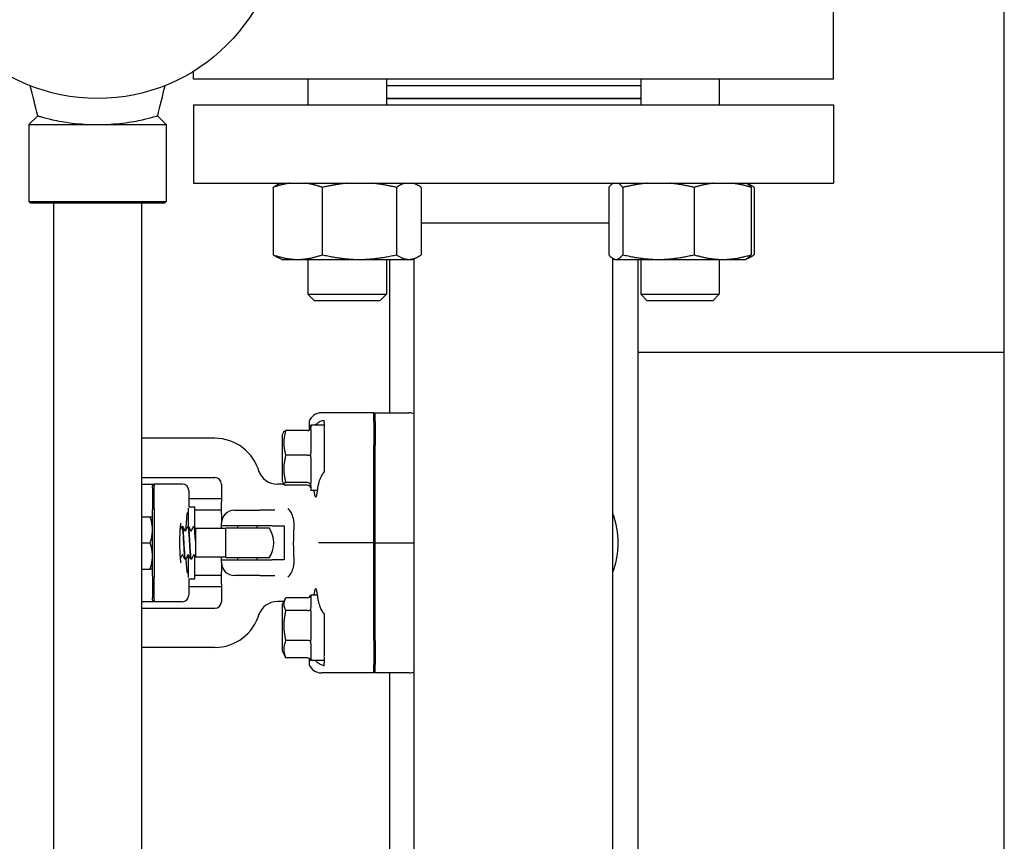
# Model space of a CAD drawing. Header units: inches. Extents: x 18 to 846, y -67 to 561.
# Tile 345 of 656: x 322 to 332, y 527 to 535. Entities that reach past the tile are written whole.
import ezdxf

# ---------------------------------------------------------------- set-up
doc = ezdxf.new("R2010")
doc.units = ezdxf.units.IN
doc.header["$LTSCALE"] = 24
doc.header["$MEASUREMENT"] = 0
doc.layers.add('Dimension (ANSI)', color=7, linetype='Continuous', lineweight=25)
doc.layers.add('Visible (ANSI)', color=7, linetype='Continuous', lineweight=30)
doc.styles.add('Note Text (ANSI)', font='tahoma.ttf')
doc.dimstyles.new('SB Fraction-16 (ANSI)', dxfattribs={"dimscale": 24, "dimtxt": 0.125, "dimasz": 0.098425, "dimexe": 0.125, "dimexo": 0.0625, "dimgap": 0.031496, "dimtad": 0, "dimtih": 1, "dimtoh": 1, "dimdec": 4, "dimrnd": 1e-08, "dimzin": 0, "dimdsep": 46, "dimlunit": 5, "dimtxsty": 'Note Text (ANSI)', "dimcen": 0.09, "dimdle": 0.393701, "dimclrd": 256, "dimclre": 256, "dimclrt": 256, "dimadec": 0, "dimazin": 3, "dimtfac": 0.96, "dimtofl": 0, "dimtmove": 0, "dimatfit": 3, "dimfxl": 1, "dimfrac": 2, "dimtolj": 1, "dimtzin": 12, "dimlwd": -1, "dimlwe": -1, "dimarcsym": 0})

# ---------------------------------------------------------------- blocks, each defined once
blk = doc.blocks.new('*D18')
at = {"layer": 'Defpoints', "color": 0, "transparency": 16777216}
for p in [(331.6784, 544.0067), (242.8595, 406.0067), (331.6784, 406.0067)]:
    blk.add_point(p, dxfattribs=at)
at = {"layer": 'Dimension (ANSI)', "transparency": 16777216}
for p, q in [((330.1784, 544.0067), (239.8595, 544.0067)), ((242.8595, 541.6445), (242.8595, 486.3311)), ((242.8595, 408.3689), (242.8595, 481.6823)), ((330.1784, 406.0067), (239.8595, 406.0067))]:
    blk.add_line(p, q, dxfattribs=at)
for points in [[(242.4658, 541.6445), (243.2532, 541.6445), (242.8595, 544.0067)], [(242.4658, 408.3689), (243.2532, 408.3689), (242.8595, 406.0067)]]:
    blk.add_solid(points, dxfattribs=at)
at = {"layer": 'Dimension (ANSI)', "transparency": 16777216, "insert": (239.783, 485.5752), "char_height": 3, "attachment_point": 1, "style": 'Note Text (ANSI)'}
blk.add_mtext('\\A1;138', dxfattribs=at)

msp = doc.modelspace()

# ---------------------------------------------------------------- linework, layer by layer
at = {"layer": 'Visible (ANSI)'}
for p, q in [((331.67843, 406.00673), (331.67843, 544.00673)), ((330.04689, 534.12099), (330.04689, 534.87099)), ((323.92689, 534.12099), (323.92689, 534.19616)), ((330.04689, 534.12099), (323.92689, 534.12099)), ((325.0209, 534.12099), (325.0209, 533.87599)), ((325.7709, 534.12099), (325.7709, 533.87599)), ((328.20288, 534.12099), (328.20288, 533.87599)), ((328.95288, 534.12099), (328.95288, 533.87599)), ((325.7709, 534.06099), (328.20288, 534.06099)), ((325.7709, 533.94099), (328.20288, 533.94099)), ((325.7709, 533.93599), (328.20288, 533.93599)), ((323.92689, 533.87599), (330.04689, 533.87599)), ((323.92689, 533.87599), (323.92689, 533.12599)), ((330.04689, 533.87599), (330.04689, 533.12599)), ((322.43709, 533.77031), (322.35314, 533.68636)), ((323.58168, 533.77031), (323.66564, 533.68636)), ((322.35314, 533.68636), (323.66564, 533.68636)), ((322.35314, 533.68636), (322.35314, 532.95198)), ((323.66564, 533.68636), (323.66564, 532.95198)), ((323.92689, 533.12599), (330.04689, 533.12599)), ((324.68696, 533.08591), (324.68696, 532.44208)), ((324.76017, 533.12599), (324.73402, 533.1138)), ((325.15838, 533.08591), (325.15838, 532.44208)), ((325.86732, 533.08591), (325.86732, 532.44208)), ((326.03162, 533.12599), (326.05777, 533.1138)), ((326.10484, 533.08591), (326.10484, 532.44208)), ((327.8964, 533.08591), (327.8964, 532.44208)), ((327.94216, 533.12599), (327.94164, 533.12575)), ((328.03144, 533.08591), (328.03144, 532.44208)), ((328.71292, 533.08591), (328.71292, 532.44208)), ((329.2136, 533.12599), (329.21412, 533.12575)), ((329.21412, 533.12575), (329.23975, 533.1138)), ((329.25936, 533.08591), (329.25936, 532.44208)), ((329.28682, 533.08591), (329.28682, 532.44208)), ((322.35314, 532.95198), (323.66564, 532.95198)), ((322.36876, 532.93636), (322.35314, 532.95198)), ((323.65001, 532.93636), (322.36876, 532.93636)), ((322.58939, 532.93636), (322.58939, 497.32123)), ((323.42939, 532.93636), (323.42939, 497.32123)), ((323.65001, 532.93636), (323.66564, 532.95198)), ((326.10484, 532.74599), (327.8964, 532.74599)), ((324.7709, 532.39699), (324.73402, 532.41419)), ((324.7709, 532.39699), (324.92267, 532.39699)), ((324.92267, 532.39699), (325.51285, 532.39699)), ((325.0209, 532.39699), (325.0209, 532.06349)), ((325.51285, 532.39699), (325.98608, 532.39699)), ((325.7709, 532.39699), (325.7709, 532.06349)), ((325.79939, 532.39699), (325.79939, 530.92974)), ((325.98608, 532.39699), (326.0209, 532.39699)), ((326.0209, 532.39699), (326.05777, 532.41419)), ((326.03689, 515.15474), (326.03689, 532.40445)), ((327.93689, 508.74849), (327.93689, 532.40467)), ((327.94164, 532.40223), (327.93689, 532.40445)), ((327.95288, 532.39699), (327.94164, 532.40223)), ((327.95288, 532.39699), (327.96392, 532.39699)), ((327.96392, 532.39699), (328.37218, 532.39699)), ((328.17439, 532.39699), (328.17439, 511.78881)), ((328.20288, 532.39699), (328.20288, 532.06349)), ((328.37218, 532.39699), (328.98614, 532.39699)), ((328.95288, 532.39699), (328.95288, 532.06349)), ((328.98614, 532.39699), (329.20288, 532.39699)), ((329.20288, 532.39699), (329.21412, 532.40223)), ((329.21412, 532.40223), (329.23975, 532.41419)), ((325.0209, 532.06349), (325.7709, 532.06349)), ((325.0834, 532.00099), (325.0209, 532.06349)), ((325.7084, 532.00099), (325.7709, 532.06349)), ((328.20288, 532.06349), (328.95288, 532.06349)), ((328.26538, 532.00099), (328.20288, 532.06349)), ((328.89038, 532.00099), (328.95288, 532.06349)), ((325.7084, 532.00099), (325.0834, 532.00099)), ((328.89038, 532.00099), (328.26538, 532.00099)), ((331.67843, 531.50673), (328.17439, 531.50673)), ((325.64939, 530.92974), (325.14891, 530.92974)), ((325.66501, 530.92974), (325.64939, 530.91406)), ((325.64939, 530.84796), (325.64939, 530.92974)), ((325.66501, 530.84796), (325.66501, 530.92974)), ((325.66501, 530.92974), (325.98849, 530.92974)), ((325.03203, 530.84827), (325.03203, 530.76353)), ((325.17439, 530.83408), (325.17439, 530.86128)), ((325.17439, 530.83408), (325.17439, 530.78001)), ((325.64939, 530.84796), (325.64939, 530.6207)), ((325.66501, 530.84796), (325.66501, 530.6207)), ((324.77439, 530.71724), (324.79049, 530.74945)), ((325.01814, 530.76012), (324.80935, 530.76012)), ((325.04939, 530.81099), (325.04939, 530.79054)), ((325.17439, 530.81099), (325.04939, 530.81099)), ((325.04939, 530.77139), (325.04939, 530.54823)), ((325.17439, 530.76457), (325.17439, 530.61855)), ((324.13189, 530.68599), (323.42939, 530.68599)), ((324.77439, 530.71724), (324.77439, 530.27974)), ((325.64939, 529.68599), (325.64939, 530.6207)), ((325.66501, 529.68599), (325.66501, 530.6207)), ((325.01814, 530.52365), (324.80935, 530.52365)), ((325.04939, 530.50308), (325.04939, 530.25618)), ((323.42939, 530.31099), (324.13189, 530.31099)), ((324.77439, 530.27974), (324.79049, 530.24754)), ((325.01814, 530.26202), (324.80935, 530.26202)), ((323.42939, 530.24599), (323.54751, 530.24599)), ((323.53439, 530.23287), (323.55001, 530.24849)), ((323.53439, 530.21099), (323.53439, 530.23287)), ((323.53439, 530.21099), (323.53439, 530.00099)), ((323.55001, 530.24849), (323.55001, 530.22599)), ((323.81807, 530.24849), (323.55001, 530.24849)), ((323.55001, 530.01599), (323.55001, 530.22599)), ((323.88057, 530.18599), (323.88057, 530.02974)), ((324.19439, 530.24849), (324.19439, 530.07942)), ((324.78203, 530.24682), (324.72862, 530.24682)), ((325.01814, 530.23686), (324.80935, 530.23686)), ((325.04939, 530.23018), (325.04939, 530.18599)), ((325.11361, 530.18599), (325.04939, 530.18599)), ((324.19439, 530.10599), (323.88057, 530.10599)), ((324.19439, 529.96401), (324.19439, 530.07942)), ((323.53439, 529.37099), (323.53439, 530.00099)), ((323.55001, 530.01599), (323.55001, 529.35599)), ((323.87676, 530.01855), (323.87676, 529.84216)), ((323.88057, 530.02974), (323.93926, 530.02974)), ((323.93926, 529.83422), (323.93926, 530.02974)), ((324.19439, 529.99849), (323.93926, 529.99849)), ((324.31939, 529.99849), (324.56185, 529.99849)), ((324.70365, 529.99849), (324.56185, 529.99849)), ((323.42939, 529.93599), (323.51206, 529.93599)), ((324.19439, 529.96401), (324.19439, 529.87349)), ((323.82045, 529.84224), (323.81987, 529.84224)), ((323.87606, 529.84224), (323.87548, 529.84224)), ((323.93167, 529.84224), (323.93109, 529.84224)), ((323.94439, 529.82444), (323.94439, 529.77612)), ((324.2356, 529.82349), (323.94439, 529.82349)), ((324.19439, 529.84849), (324.19439, 529.87349)), ((324.19439, 529.82349), (324.19439, 529.84849)), ((324.67931, 529.84849), (324.19439, 529.84849)), ((324.2356, 529.54849), (324.2356, 529.82349)), ((324.23985, 529.82974), (324.64893, 529.82974)), ((324.35189, 529.82974), (324.35189, 529.84849)), ((324.53689, 529.82974), (324.53689, 529.84849)), ((324.67931, 529.84849), (324.79216, 529.84849)), ((324.79216, 529.84849), (324.79216, 529.52349)), ((323.94439, 529.77612), (323.94439, 529.70693)), ((323.94439, 529.70693), (323.94439, 529.69671)), ((323.94439, 529.69671), (323.94439, 529.62277)), ((323.42939, 529.68599), (323.51206, 529.68599)), ((323.94439, 529.62277), (323.94439, 529.55146)), ((325.24778, 529.68599), (325.12318, 529.68599)), ((325.64939, 529.68599), (325.24778, 529.68599)), ((325.66501, 529.68599), (325.64939, 529.68599)), ((325.64939, 528.75128), (325.64939, 529.68599)), ((325.66501, 528.75128), (325.66501, 529.68599)), ((325.66501, 529.68599), (326.03689, 529.68599)), ((323.84826, 529.52974), (323.84768, 529.52974)), ((323.87676, 529.57082), (323.87676, 529.35343)), ((323.90387, 529.52974), (323.90329, 529.52974)), ((323.93926, 529.34224), (323.93926, 529.56073)), ((323.94439, 529.55146), (323.94439, 529.54849)), ((324.2356, 529.54849), (323.94439, 529.54849)), ((324.19439, 529.52349), (324.19439, 529.54849)), ((324.19439, 529.49849), (324.19439, 529.52349)), ((324.19439, 529.52349), (324.67931, 529.52349)), ((324.64893, 529.54224), (324.23985, 529.54224)), ((324.35189, 529.52349), (324.35189, 529.54224)), ((324.53689, 529.52349), (324.53689, 529.54224)), ((324.79216, 529.52349), (324.67931, 529.52349)), ((323.42939, 529.43599), (323.51206, 529.43599)), ((324.19439, 529.49849), (324.19439, 529.40797)), ((323.53439, 529.37099), (323.53439, 529.16099)), ((323.55001, 529.14599), (323.55001, 529.35599)), ((323.88057, 529.34224), (323.88057, 529.18599)), ((323.88057, 529.34224), (323.93926, 529.34224)), ((324.19439, 529.37349), (323.93926, 529.37349)), ((324.19439, 529.29256), (324.19439, 529.40797)), ((324.56185, 529.37349), (324.31939, 529.37349)), ((324.56185, 529.37349), (324.70365, 529.37349)), ((324.19439, 529.26599), (323.88057, 529.26599)), ((324.19439, 529.29256), (324.19439, 529.12349)), ((323.53439, 529.13912), (323.53439, 529.16099)), ((323.53439, 529.13912), (323.55001, 529.12349)), ((323.55001, 529.14599), (323.55001, 529.12349)), ((324.77439, 529.09224), (324.80293, 529.14934)), ((325.01814, 529.16107), (324.80935, 529.16107)), ((325.04939, 529.18599), (325.04939, 529.07082)), ((325.11361, 529.18599), (325.04939, 529.18599)), ((323.42939, 529.12599), (323.54751, 529.12599)), ((323.42939, 529.06099), (324.13189, 529.06099)), ((323.81807, 529.12349), (323.55001, 529.12349)), ((324.78203, 529.12517), (324.72862, 529.12517)), ((324.77439, 529.09224), (324.77439, 528.65474)), ((325.01814, 529.03907), (324.80935, 529.03907)), ((325.04939, 529.0337), (325.04939, 528.76231)), ((325.17439, 528.75344), (325.17439, 528.60741)), ((324.13189, 528.68599), (323.42939, 528.68599)), ((325.01814, 528.75149), (324.80935, 528.75149)), ((325.04939, 528.72123), (325.04939, 528.56497)), ((325.64939, 528.75128), (325.64939, 528.52402)), ((325.66501, 528.75128), (325.66501, 528.52402)), ((324.77439, 528.65474), (324.80293, 528.59765)), ((325.01814, 528.58591), (324.80935, 528.58591)), ((325.03203, 528.58217), (325.03203, 528.52371)), ((325.17439, 528.59197), (325.17439, 528.5379)), ((325.04939, 528.56103), (325.04939, 528.56099)), ((325.17439, 528.56099), (325.04939, 528.56099)), ((325.17439, 528.51071), (325.17439, 528.5379)), ((325.64939, 528.44224), (325.64939, 528.52402)), ((325.66501, 528.44224), (325.66501, 528.52402)), ((325.64939, 528.44224), (325.14891, 528.44224)), ((325.66501, 528.44224), (325.64939, 528.45793)), ((325.98849, 528.44224), (325.66501, 528.44224)), ((325.79939, 528.44224), (325.79939, 525.92974))]:
    msp.add_line(p, q, dxfattribs=at)
msp.add_circle((323.00939, 535.68636), 1.75, dxfattribs=at)
for centre, radius, start, end in [((324.13189, 530.24849), 0.4375, 15.01817, 90), ((324.72862, 530.43432), 0.1875, 197.296617, 270), ((324.13189, 530.24849), 0.0625, 0, 90), ((323.81807, 530.18599), 0.0625, 0, 90), ((324.78203, 530.49682), 0.25, 270, 272.01441), ((324.31939, 529.87349), 0.125, 90, 180), ((327.17439, 529.68599), 0.8125, 339.794776, 20.205224), ((324.44439, 529.68599), 0.25, 144.900368, 146.632987), ((324.44439, 529.68599), 0.25, 324.900368, 35.099632), ((324.44439, 529.68599), 0.25, 213.367013, 215.099632), ((324.31939, 529.49849), 0.125, 180, 270), ((323.81807, 529.18599), 0.0625, 270, 0), ((324.13189, 529.12349), 0.0625, 270, 0), ((324.72862, 528.93767), 0.1875, 90, 162.703383), ((324.78203, 528.87517), 0.25, 87.99498, 90), ((324.13189, 529.12349), 0.4375, 270, 344.98183)]:
    msp.add_arc(centre, radius, start, end, dxfattribs=at)
for centre, major_axis, ratio, start_param, end_param in [((325.14987, 530.80426), (-0.08906, 0.08906), 0.9924325, 5.5015852, 6.7140351), ((325.98857, 530.80426), (-0.01094, 0.125), 0.9961657, 5.7987533, 6.1962518), ((325.01814, 530.79282), (0, -0.0327), 0.9555533, 0, 1.2241495), ((325.01814, 530.5268), (0.03125, 0), 0.1006388, 4.712389, 5.9365385), ((325.01814, 530.23246), (0.03125, 0), 0.9458753, 0.3466468, 1.5707963), ((325.01814, 530.20416), (0, 0.0327), 0.9555533, 5.0590358, 6.2831853), ((325.09547, 530.49849), (0, 0.375), 0.0874887, 2.6230455, 3.9395987), ((325.09547, 528.87349), (0, 0.375), 0.0874887, 5.4851792, 6.8017325), ((325.01814, 529.19702), (0, -0.03595), 0.8693335, 0, 1.2241495), ((325.01814, 529.05977), (0.03125, 0), 0.662309, 4.712389, 5.9365385), ((325.01814, 528.73624), (0.03125, 0), 0.4879975, 0.3466468, 1.5707963), ((325.01814, 528.54997), (0, -0.03595), 0.8693335, 1.9174431, 3.1415927), ((325.14987, 528.56772), (-0.08906, -0.08906), 0.9924325, 5.8523356, 7.0647854), ((325.98857, 528.56772), (-0.01094, -0.125), 0.9961657, 0.0869335, 0.484432)]:
    msp.add_ellipse(centre, major_axis=major_axis, ratio=ratio, start_param=start_param, end_param=end_param, dxfattribs=at)
for points in [[(322.43709, 533.77031), (322.41373, 533.86645), (322.39005, 533.96251), (322.36669, 534.05865)], [(323.65208, 534.05865), (323.62863, 533.96253), (323.60513, 533.86643), (323.58168, 533.77031)], [(322.43709, 533.77031), (322.43709, 533.77031), (322.44265, 533.76859), (322.45409, 533.76532)], [(325.03203, 530.84827), (325.03203, 530.82863), (325.03486, 530.80851), (325.03964, 530.78997)], [(325.04753, 530.78171), (325.0489, 530.78493), (325.04939, 530.78797), (325.04939, 530.79054)], [(325.04939, 530.77139), (325.04939, 530.77491), (325.0489, 530.77849), (325.04753, 530.78171)], [(325.17439, 530.78001), (325.17416, 530.77504), (325.17416, 530.76988), (325.17439, 530.76457)], [(325.04753, 530.52573), (325.0489, 530.53332), (325.04939, 530.54109), (325.04939, 530.54823)], [(325.04939, 530.50308), (325.04939, 530.51031), (325.0489, 530.51813), (325.04753, 530.52573)], [(325.04753, 530.24251), (325.0489, 530.24688), (325.04939, 530.25161), (325.04939, 530.25618)], [(325.04939, 530.23018), (325.04939, 530.23389), (325.0489, 530.23814), (325.04753, 530.24251)], [(325.04753, 530.21527), (325.0489, 530.21205), (325.04939, 530.20901), (325.04939, 530.20644)], [(325.07921, 530.17279), (325.07857, 530.17695), (325.07789, 530.18135), (325.07718, 530.18599)], [(323.80023, 529.81124), (323.805, 529.82033), (323.80977, 529.82942), (323.81453, 529.83851)], [(323.8258, 529.83851), (323.83206, 529.82655), (323.83832, 529.8146), (323.84461, 529.80266)], [(323.85133, 529.80266), (323.85761, 529.8146), (323.86388, 529.82655), (323.87014, 529.83851)], [(323.88141, 529.83851), (323.88767, 529.82655), (323.89393, 529.8146), (323.90022, 529.80266)], [(323.90694, 529.80266), (323.91322, 529.8146), (323.91949, 529.82655), (323.92575, 529.83851)], [(323.93702, 529.83851), (323.93947, 529.83382), (323.94193, 529.82913), (323.94439, 529.82444)], [(323.8168, 529.56933), (323.81176, 529.55974), (323.80673, 529.55016), (323.8017, 529.54057)], [(323.84233, 529.53348), (323.83607, 529.54543), (323.8298, 529.55738), (323.82352, 529.56933)], [(323.87241, 529.56933), (323.86613, 529.55738), (323.85986, 529.54543), (323.8536, 529.53348)], [(323.89794, 529.53348), (323.89168, 529.54543), (323.88542, 529.55738), (323.87913, 529.56933)], [(323.92802, 529.56933), (323.92174, 529.55738), (323.91547, 529.54543), (323.90921, 529.53348)], [(323.94439, 529.55097), (323.94118, 529.55709), (323.93796, 529.56321), (323.93475, 529.56933)], [(325.04939, 529.18596), (325.04939, 529.18585), (325.0489, 529.18546), (325.04753, 529.1848)], [(325.07718, 529.18599), (325.07788, 529.19063), (325.07857, 529.19503), (325.07921, 529.19919)], [(325.04753, 529.05273), (325.0489, 529.05898), (325.04939, 529.06522), (325.04939, 529.07082)], [(325.04939, 529.0337), (325.04939, 529.03991), (325.0489, 529.04649), (325.04753, 529.05273)], [(325.04753, 528.74142), (325.0489, 528.74833), (325.04939, 528.75555), (325.04939, 528.76231)], [(325.04939, 528.72123), (325.04939, 528.72755), (325.0489, 528.73452), (325.04753, 528.74142)], [(325.03847, 528.57727), (325.0344, 528.56007), (325.03203, 528.54169), (325.03203, 528.52371)], [(325.04753, 528.56218), (325.0489, 528.56285), (325.04939, 528.56382), (325.04939, 528.56497)], [(325.17439, 528.60741), (325.17416, 528.6021), (325.17416, 528.59694), (325.17439, 528.59197)], [(325.04939, 528.56103), (325.04939, 528.56113), (325.0489, 528.56152), (325.04753, 528.56218)]]:
    msp.add_open_spline(points, degree=3, dxfattribs=at)
for points, knots in [([(322.45409, 533.76532), (322.45927, 533.7638), (322.46555, 533.76202), (322.49739, 533.75316), (322.53453, 533.74334), (322.6033, 533.72817), (322.63179, 533.72237), (322.69547, 533.7112), (322.73066, 533.70583), (322.80558, 533.69672), (322.8454, 533.69298), (322.92687, 533.68795), (322.96852, 533.68667), (323.05025, 533.68667), (323.0919, 533.68795), (323.17337, 533.69298), (323.2132, 533.69672), (323.28812, 533.70583), (323.3233, 533.7112), (323.38698, 533.72237), (323.41547, 533.72817), (323.48424, 533.74334), (323.52139, 533.75316), (323.57011, 533.76672), (323.58168, 533.77031), (323.58168, 533.77031)], [0.3885394, 0.3885394, 0.3885394, 0.3885394, 0.5606588, 0.5606588, 1.1213177, 1.1213177, 1.4327287, 1.4327287, 1.7441397, 1.7441397, 2.0555507, 2.0555507, 2.3669617, 2.3669617, 2.6783727, 2.6783727, 2.9897837, 2.9897837, 3.3011947, 3.3011947, 3.6126057, 3.6126057, 4.1732646, 4.1732646, 4.7339234, 4.7339234, 4.7339234, 4.7339234]), ([(325.09199, 530.81099), (325.10195, 530.82452), (325.11472, 530.83541), (325.1407, 530.85086), (325.15694, 530.85749), (325.17439, 530.86128)], [0.72388666, 0.72388666, 0.72388666, 0.72388666, 0.91166133, 0.91166133, 1.08359589, 1.08359589, 1.08359589, 1.08359589]), ([(325.17439, 530.36739), (325.16685, 530.35659), (325.16009, 530.34556), (325.14432, 530.31745), (325.1351, 530.29782), (325.12348, 530.26409), (325.12007, 530.24968), (325.11896, 530.23669)], [1.39731378, 1.39731378, 1.39731378, 1.39731378, 1.49356897, 1.49356897, 1.66386875, 1.66386875, 1.79881771, 1.79881771, 1.79881771, 1.79881771]), ([(324.88879, 529.84371), (324.88926, 529.85174), (324.88937, 529.85971), (324.88888, 529.87526), (324.8883, 529.88282), (324.88612, 529.90059), (324.88423, 529.91064), (324.87666, 529.94006), (324.86919, 529.95828), (324.85147, 529.98902), (324.84212, 530.00175), (324.83126, 530.01402), (324.8311, 530.01419), (324.83094, 530.01437)], [0, 0, 0, 0, 0.06351999, 0.06351999, 0.12513045, 0.12513045, 0.2104042, 0.2104042, 0.38193929, 0.38193929, 0.52164881, 0.52164881, 0.52372315, 0.52372315, 0.52372315, 0.52372315]), ([(323.8562, 529.81193), (323.8566, 529.82308), (323.85704, 529.83397), (323.85896, 529.87523), (323.8608, 529.9032), (323.86467, 529.94619), (323.86663, 529.9627), (323.86855, 529.97525)], [0.3819937, 0.3819937, 0.3819937, 0.3819937, 0.48894567, 0.48894567, 0.79947629, 0.79947629, 1.05331269, 1.05331269, 1.05331269, 1.05331269]), ([(323.80781, 529.49394), (323.80781, 529.49394), (323.80769, 529.49434), (323.80714, 529.49665), (323.80648, 529.49985), (323.8048, 529.51042), (323.80371, 529.5191), (323.80147, 529.54208), (323.80036, 529.55726), (323.79846, 529.59213), (323.79772, 529.61208), (323.79677, 529.65419), (323.79658, 529.67639), (323.7968, 529.72042), (323.79722, 529.74226), (323.7986, 529.78307), (323.79956, 529.80206), (323.80185, 529.83468), (323.80319, 529.84851), (323.80572, 529.86815), (323.80703, 529.87498), (323.80773, 529.87776), (323.80781, 529.87804), (323.80781, 529.87804)], [-1.2869324, -1.2869324, -1.2869324, -1.2869324, -1.2221786, -1.2221786, -1.0687063, -1.0687063, -0.8381878, -0.8381878, -0.555105, -0.555105, -0.2516711, -0.2516711, 0.0580557, 0.0580557, 0.3688709, 0.3688709, 0.6770655, 0.6770655, 0.9746383, 0.9746383, 1.233525, 1.233525, 1.2869324, 1.2869324, 1.2869324, 1.2869324]), ([(323.81453, 529.83851), (323.81486, 529.83914), (323.81526, 529.83981), (323.8164, 529.84091), (323.8169, 529.84131), (323.81819, 529.84196), (323.819, 529.8422), (323.81984, 529.84224)], [0, 0, 0, 0, 0.022095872, 0.022095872, 0.033561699, 0.033561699, 0.045438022, 0.045438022, 0.045438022, 0.045438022]), ([(323.81984, 529.84212), (323.82214, 529.84196), (323.82444, 529.8259), (323.82674, 529.79745), (323.82957, 529.76246), (323.8324, 529.70966), (323.83523, 529.6604), (323.83805, 529.61126), (323.84087, 529.56695), (323.84369, 529.54529), (323.84502, 529.5351), (323.84635, 529.53005), (323.84768, 529.53007)], [84.8201408, 84.8201408, 84.8201408, 84.8201408, 85.5995394, 85.5995394, 85.5995394, 86.558303, 86.558303, 86.558303, 87.5147256, 87.5147256, 87.5147256, 87.9645943, 87.9645943, 87.9645943, 87.9645943]), ([(323.84828, 529.53004), (323.84655, 529.53007), (323.84482, 529.5388), (323.84308, 529.55569), (323.84027, 529.58305), (323.83747, 529.63111), (323.83466, 529.68068), (323.83185, 529.73023), (323.82904, 529.77999), (323.82623, 529.81011), (323.8243, 529.83077), (323.82238, 529.84181), (323.82045, 529.842)], [-94.2506405, -94.2506405, -94.2506405, -94.2506405, -93.6632144, -93.6632144, -93.6632144, -92.7109946, -92.7109946, -92.7109946, -91.7590058, -91.7590058, -91.7590058, -91.106187, -91.106187, -91.106187, -91.106187]), ([(323.82048, 529.84224), (323.82161, 529.84218), (323.82268, 529.84176), (323.82415, 529.84078), (323.82463, 529.84025), (323.82534, 529.83933), (323.82558, 529.83891), (323.8258, 529.83851)], [0, 0, 0, 0, 0.015967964, 0.015967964, 0.031253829, 0.031253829, 0.045415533, 0.045415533, 0.045415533, 0.045415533]), ([(323.84459, 529.80268), (323.84459, 529.80268), (323.84467, 529.80252), (323.84522, 529.80199), (323.84556, 529.80171), (323.84657, 529.80124), (323.84727, 529.80106), (323.84797, 529.80106)], [0.003893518, 0.003893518, 0.003893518, 0.003893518, 0.02135506, 0.02135506, 0.032660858, 0.032660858, 0.044379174, 0.044379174, 0.044379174, 0.044379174]), ([(323.84797, 529.80106), (323.84904, 529.80106), (323.85004, 529.8015), (323.851, 529.80221), (323.85119, 529.80246), (323.85132, 529.80265), (323.85134, 529.80268), (323.85134, 529.80268)], [0, 0, 0, 0, 0.017919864, 0.017919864, 0.032518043, 0.032518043, 0.040461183, 0.040461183, 0.040461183, 0.040461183]), ([(323.87014, 529.83851), (323.87047, 529.83914), (323.87087, 529.83981), (323.87201, 529.84091), (323.87251, 529.84131), (323.8738, 529.84196), (323.87461, 529.8422), (323.87546, 529.84224)], [0, 0, 0, 0, 0.022095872, 0.022095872, 0.033561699, 0.033561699, 0.045438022, 0.045438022, 0.045438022, 0.045438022]), ([(323.87546, 529.84208), (323.8761, 529.84219), (323.87674, 529.84107), (323.87738, 529.83866), (323.88022, 529.82797), (323.88307, 529.79213), (323.88591, 529.74574), (323.88874, 529.69961), (323.89157, 529.64431), (323.8944, 529.60218), (323.89721, 529.56024), (323.90002, 529.53245), (323.90284, 529.52994), (323.90299, 529.52981), (323.90314, 529.52975), (323.90329, 529.52975)], [91.1033261, 91.1033261, 91.1033261, 91.1033261, 91.3207683, 91.3207683, 91.3207683, 92.2845846, 92.2845846, 92.2845846, 93.2431504, 93.2431504, 93.2431504, 94.1972517, 94.1972517, 94.1972517, 94.2477796, 94.2477796, 94.2477796, 94.2477796]), ([(323.90389, 529.52988), (323.90331, 529.52978), (323.90272, 529.53071), (323.90214, 529.53272), (323.89932, 529.54237), (323.89651, 529.57674), (323.8937, 529.62208), (323.89088, 529.66741), (323.88807, 529.72249), (323.88526, 529.76529), (323.88244, 529.80808), (323.87963, 529.83746), (323.87682, 529.84168), (323.87657, 529.84205), (323.87631, 529.84223), (323.87606, 529.84221)], [-100.5338258, -100.5338258, -100.5338258, -100.5338258, -100.3354652, -100.3354652, -100.3354652, -99.3815473, -99.3815473, -99.3815473, -98.4278806, -98.4278806, -98.4278806, -97.4744623, -97.4744623, -97.4744623, -97.3893723, -97.3893723, -97.3893723, -97.3893723]), ([(323.87609, 529.84224), (323.87722, 529.84218), (323.87829, 529.84176), (323.87976, 529.84078), (323.88024, 529.84025), (323.88095, 529.83933), (323.88119, 529.83891), (323.88141, 529.83851)], [0, 0, 0, 0, 0.015967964, 0.015967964, 0.031253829, 0.031253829, 0.045415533, 0.045415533, 0.045415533, 0.045415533]), ([(323.9002, 529.80268), (323.9002, 529.80268), (323.90028, 529.80252), (323.90083, 529.80199), (323.90117, 529.80171), (323.90218, 529.80124), (323.90288, 529.80106), (323.90358, 529.80106)], [0.003893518, 0.003893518, 0.003893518, 0.003893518, 0.02135506, 0.02135506, 0.032660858, 0.032660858, 0.044379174, 0.044379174, 0.044379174, 0.044379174]), ([(323.90358, 529.80106), (323.90465, 529.80106), (323.90565, 529.8015), (323.90661, 529.80221), (323.9068, 529.80246), (323.90693, 529.80265), (323.90695, 529.80268), (323.90695, 529.80268)], [0, 0, 0, 0, 0.017919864, 0.017919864, 0.032518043, 0.032518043, 0.040461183, 0.040461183, 0.040461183, 0.040461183]), ([(323.92575, 529.83851), (323.92608, 529.83914), (323.92648, 529.83981), (323.92762, 529.84091), (323.92812, 529.84131), (323.92941, 529.84196), (323.93022, 529.8422), (323.93107, 529.84224)], [0, 0, 0, 0, 0.022095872, 0.022095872, 0.033561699, 0.033561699, 0.045438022, 0.045438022, 0.045438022, 0.045438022]), ([(323.93107, 529.84197), (323.93296, 529.84189), (323.93485, 529.8314), (323.93674, 529.81154), (323.93929, 529.78474), (323.94184, 529.74163), (323.94439, 529.69671)], [97.3865114, 97.3865114, 97.3865114, 97.3865114, 98.0270057, 98.0270057, 98.0270057, 98.8915068, 98.8915068, 98.8915068, 98.8915068]), ([(323.94439, 529.70693), (323.94157, 529.75623), (323.93875, 529.80148), (323.93593, 529.8245), (323.93451, 529.8361), (323.93309, 529.8419), (323.93167, 529.84191)], [-105.1089244, -105.1089244, -105.1089244, -105.1089244, -104.1537068, -104.1537068, -104.1537068, -103.6725576, -103.6725576, -103.6725576, -103.6725576]), ([(323.9317, 529.84224), (323.93283, 529.84218), (323.9339, 529.84176), (323.93537, 529.84078), (323.93585, 529.84025), (323.93656, 529.83933), (323.93681, 529.83891), (323.93702, 529.83851)], [0, 0, 0, 0, 0.015967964, 0.015967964, 0.031253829, 0.031253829, 0.045415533, 0.045415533, 0.045415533, 0.045415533]), ([(324.88879, 529.52828), (324.8861, 529.57403), (324.88458, 529.62097), (324.88409, 529.6977), (324.88437, 529.72697), (324.88587, 529.78568), (324.8871, 529.81495), (324.88879, 529.84371)], [0, 0, 0, 0, 0.36185351, 0.36185351, 0.58513386, 0.58513386, 0.81257268, 0.81257268, 0.81257268, 0.81257268]), ([(323.82016, 529.57093), (323.81909, 529.57093), (323.81809, 529.57048), (323.81713, 529.56978), (323.81694, 529.56952), (323.81681, 529.56933), (323.81679, 529.5693), (323.81679, 529.5693)], [0, 0, 0, 0, 0.017919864, 0.017919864, 0.032518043, 0.032518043, 0.040461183, 0.040461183, 0.040461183, 0.040461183]), ([(323.82353, 529.56931), (323.82351, 529.56934), (323.82343, 529.5695), (323.82291, 529.56999), (323.82257, 529.57027), (323.82156, 529.57075), (323.82086, 529.57093), (323.82016, 529.57093)], [0.005742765, 0.005742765, 0.005742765, 0.005742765, 0.02135506, 0.02135506, 0.032660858, 0.032660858, 0.044379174, 0.044379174, 0.044379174, 0.044379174]), ([(323.84765, 529.52974), (323.84652, 529.5298), (323.84545, 529.53023), (323.84398, 529.53121), (323.8435, 529.53173), (323.84279, 529.53266), (323.84255, 529.53307), (323.84233, 529.53348)], [0, 0, 0, 0, 0.015967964, 0.015967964, 0.031253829, 0.031253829, 0.045415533, 0.045415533, 0.045415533, 0.045415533]), ([(323.8536, 529.53348), (323.85327, 529.53284), (323.85287, 529.53217), (323.85173, 529.53107), (323.85123, 529.53068), (323.84994, 529.53003), (323.84913, 529.52978), (323.84828, 529.52974)], [0, 0, 0, 0, 0.022095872, 0.022095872, 0.033561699, 0.033561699, 0.045438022, 0.045438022, 0.045438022, 0.045438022]), ([(323.86855, 529.39674), (323.8683, 529.39833), (323.86806, 529.39999), (323.86575, 529.41611), (323.86373, 529.43477), (323.85998, 529.48074), (323.85829, 529.50886), (323.85699, 529.53954), (323.85699, 529.53973), (323.85698, 529.53992)], [-1.05329978, -1.05329978, -1.05329978, -1.05329978, -1.02120529, -1.02120529, -0.75117882, -0.75117882, -0.44920632, -0.44920632, -0.44731496, -0.44731496, -0.44731496, -0.44731496]), ([(323.87577, 529.57093), (323.8747, 529.57093), (323.8737, 529.57048), (323.87274, 529.56978), (323.87255, 529.56952), (323.87242, 529.56933), (323.8724, 529.5693), (323.8724, 529.5693)], [0, 0, 0, 0, 0.017919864, 0.017919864, 0.032518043, 0.032518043, 0.040461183, 0.040461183, 0.040461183, 0.040461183]), ([(323.87914, 529.56931), (323.87913, 529.56934), (323.87904, 529.5695), (323.87852, 529.56999), (323.87818, 529.57027), (323.87717, 529.57075), (323.87647, 529.57093), (323.87577, 529.57093)], [0.005742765, 0.005742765, 0.005742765, 0.005742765, 0.02135506, 0.02135506, 0.032660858, 0.032660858, 0.044379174, 0.044379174, 0.044379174, 0.044379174]), ([(323.90326, 529.52974), (323.90213, 529.5298), (323.90106, 529.53023), (323.89959, 529.53121), (323.89911, 529.53173), (323.8984, 529.53266), (323.89816, 529.53307), (323.89794, 529.53348)], [0, 0, 0, 0, 0.015967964, 0.015967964, 0.031253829, 0.031253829, 0.045415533, 0.045415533, 0.045415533, 0.045415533]), ([(323.90921, 529.53348), (323.90888, 529.53284), (323.90848, 529.53217), (323.90734, 529.53107), (323.90684, 529.53068), (323.90555, 529.53003), (323.90474, 529.52978), (323.90389, 529.52974)], [0, 0, 0, 0, 0.022095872, 0.022095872, 0.033561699, 0.033561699, 0.045438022, 0.045438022, 0.045438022, 0.045438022]), ([(323.93138, 529.57093), (323.93031, 529.57093), (323.92931, 529.57048), (323.92835, 529.56978), (323.92816, 529.56952), (323.92803, 529.56933), (323.92801, 529.5693), (323.92801, 529.5693)], [0, 0, 0, 0, 0.017919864, 0.017919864, 0.032518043, 0.032518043, 0.040461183, 0.040461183, 0.040461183, 0.040461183]), ([(323.93475, 529.56931), (323.93474, 529.56934), (323.93465, 529.5695), (323.93413, 529.56999), (323.93379, 529.57027), (323.93278, 529.57075), (323.93209, 529.57093), (323.93138, 529.57093)], [0.005742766, 0.005742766, 0.005742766, 0.005742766, 0.02135506, 0.02135506, 0.032660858, 0.032660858, 0.044379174, 0.044379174, 0.044379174, 0.044379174]), ([(324.83094, 529.35761), (324.8311, 529.35779), (324.83126, 529.35797), (324.84212, 529.37023), (324.85147, 529.38297), (324.86919, 529.4137), (324.87666, 529.43192), (324.88423, 529.46135), (324.88612, 529.4714), (324.8883, 529.48916), (324.88888, 529.49672), (324.88937, 529.51228), (324.88926, 529.52024), (324.88879, 529.52828)], [-0.0020759, -0.0020759, -0.0020759, -0.0020759, 0, 0, 0.13981454, 0.13981454, 0.31147859, 0.31147859, 0.39681645, 0.39681645, 0.45847322, 0.45847322, 0.52204096, 0.52204096, 0.52204096, 0.52204096]), ([(325.11896, 529.13529), (325.12025, 529.12015), (325.12465, 529.1032), (325.13935, 529.06419), (325.15073, 529.04178), (325.16666, 529.01605), (325.17038, 529.01034), (325.17439, 529.00459)], [0.55181372, 0.55181372, 0.55181372, 0.55181372, 0.71000954, 0.71000954, 0.90366002, 0.90366002, 0.95550669, 0.95550669, 0.95550669, 0.95550669]), ([(325.17439, 528.51071), (325.17385, 528.51082), (325.17331, 528.51094), (325.15143, 528.51591), (325.13174, 528.52512), (325.10812, 528.54258), (325.09933, 528.55104), (325.09199, 528.561)], [1.27338526, 1.27338526, 1.27338526, 1.27338526, 1.27873688, 1.27873688, 1.4959744, 1.4959744, 1.6337228, 1.6337228, 1.6337228, 1.6337228])]:
    msp.add_open_spline(points, degree=3, knots=knots, dxfattribs=at)
for points, weights in [([(324.84672, 533.12599), (324.7719, 533.11622), (324.68696, 533.08591)], [1.01693131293, 1.02520879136, 1]), ([(324.68696, 533.08591), (324.71151, 533.1033), (324.73402, 533.1138)], [1, 1.01430807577, 1.01782854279]), ([(325.15838, 533.08591), (325.07344, 533.11622), (324.99862, 533.12599)], [1, 1.02520879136, 1.01693131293]), ([(325.39864, 533.12599), (325.28612, 533.11622), (325.15838, 533.08591)], [1.01693131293, 1.02520879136, 1]), ([(325.86732, 533.08591), (325.73958, 533.11622), (325.62706, 533.12599)], [1, 1.02520879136, 1.01693131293]), ([(325.94781, 533.12599), (325.91012, 533.11622), (325.86732, 533.08591)], [1.01693131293, 1.02520879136, 1]), ([(326.10484, 533.08591), (326.06204, 533.11622), (326.02434, 533.12599)], [1, 1.02520879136, 1.01693131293]), ([(327.94216, 533.12599), (327.92073, 533.11622), (327.8964, 533.08591)], [1.01693131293, 1.02520879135, 1]), ([(328.03144, 533.08591), (328.00711, 533.11622), (327.98567, 533.12599)], [1, 1.02520879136, 1.01693131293]), ([(328.26239, 533.12599), (328.15423, 533.11622), (328.03144, 533.08591)], [1.01693131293, 1.02520879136, 1]), ([(328.71292, 533.08591), (328.59013, 533.11622), (328.48197, 533.12599)], [1, 1.02520879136, 1.01693131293]), ([(328.89811, 533.12599), (328.81138, 533.11622), (328.71292, 533.08591)], [1.01693131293, 1.02520879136, 1]), ([(329.25936, 533.08591), (329.1609, 533.11622), (329.07418, 533.12599)], [1, 1.02520879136, 1.01693131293]), ([(329.21412, 533.12575), (329.23531, 533.11587), (329.25936, 533.08591)], [1.01712621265, 1.02490458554, 1]), ([(329.28682, 533.08591), (329.25326, 533.10968), (329.22318, 533.12071)], [1, 1.01965956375, 1.01895290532]), ([(324.68696, 532.44208), (324.81327, 532.39699), (324.92267, 532.39699)], [1, 1.0379548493, 1]), ([(324.73402, 532.41419), (324.71151, 532.42468), (324.68696, 532.44208)], [1.01782854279, 1.01430807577, 1]), ([(324.92267, 532.39699), (325.03206, 532.39699), (325.15838, 532.44208)], [1, 1.0379548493, 1]), ([(325.15838, 532.44208), (325.34834, 532.39699), (325.51285, 532.39699)], [1, 1.0379548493, 1]), ([(325.51285, 532.39699), (325.67736, 532.39699), (325.86732, 532.44208)], [1, 1.0379548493, 1]), ([(325.86732, 532.44208), (325.93096, 532.39699), (325.98608, 532.39699)], [1, 1.0379548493, 1]), ([(325.98608, 532.39699), (326.04119, 532.39699), (326.10484, 532.44208)], [1, 1.0379548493, 1]), ([(327.8964, 532.44208), (327.93258, 532.39699), (327.96392, 532.39699)], [1, 1.0379548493, 1]), ([(327.96392, 532.39699), (327.99525, 532.39699), (328.03144, 532.44208)], [1, 1.0379548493, 1]), ([(328.03144, 532.44208), (328.21404, 532.39699), (328.37218, 532.39699)], [1, 1.0379548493, 1]), ([(328.37218, 532.39699), (328.53032, 532.39699), (328.71292, 532.44208)], [1, 1.0379548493, 1]), ([(328.71292, 532.44208), (328.85934, 532.39699), (328.98614, 532.39699)], [1, 1.0379548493, 1]), ([(328.98614, 532.39699), (329.11294, 532.39699), (329.25936, 532.44208)], [1, 1.0379548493, 1]), ([(329.25936, 532.44208), (329.23531, 532.41212), (329.21412, 532.40223)], [1, 1.02490458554, 1.01712621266]), ([(329.22318, 532.40727), (329.25326, 532.41831), (329.28682, 532.44208)], [1.01895290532, 1.01965956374, 1]), ([(324.80935, 530.76012), (324.77327, 530.64189), (324.80935, 530.52365)], [1.04422863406, 1.20577136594, 1.04422863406]), ([(324.79049, 530.74945), (324.79297, 530.75441), (324.80935, 530.76012)], [1.12285543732, 1.11183872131, 1.04422863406]), ([(325.17439, 530.61855), (325.17439, 530.49224), (325.17439, 530.36739)], [0.999993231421, 0.999912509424, 0.999914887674]), ([(324.80935, 530.52365), (324.77327, 530.39284), (324.80935, 530.26202)], [1.04422863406, 1.20577136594, 1.04422863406]), ([(324.80935, 530.26202), (324.77327, 530.24944), (324.80935, 530.23686)], [1.04422863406, 1.20577136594, 1.04422863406]), ([(323.51206, 529.93599), (323.53439, 529.93599), (323.53439, 529.93599)], [1, 1.0379548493, 1]), ([(323.53439, 529.81099), (323.53439, 529.869), (323.51206, 529.93599)], [1, 1.0379548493, 1]), ([(323.51206, 529.68599), (323.53439, 529.75298), (323.53439, 529.81099)], [1, 1.0379548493, 1]), ([(323.53439, 529.56099), (323.53439, 529.619), (323.51206, 529.68599)], [1, 1.0379548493, 1]), ([(323.51206, 529.43599), (323.53439, 529.50298), (323.53439, 529.56099)], [1, 1.0379548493, 1]), ([(323.53439, 529.43599), (323.53439, 529.43599), (323.51206, 529.43599)], [1, 1.0379548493, 1]), ([(324.80935, 529.16107), (324.77327, 529.10007), (324.80935, 529.03907)], [1.04422863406, 1.20577136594, 1.04422863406]), ([(324.80935, 529.03907), (324.77327, 528.89528), (324.80935, 528.75149)], [1.04422863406, 1.20577136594, 1.04422863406]), ([(325.17439, 529.00459), (325.17439, 528.87974), (325.17439, 528.75344)], [0.999914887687, 0.999912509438, 0.999993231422]), ([(324.80935, 528.75149), (324.77327, 528.6687), (324.80935, 528.58591)], [1.04422863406, 1.20577136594, 1.04422863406]), ([(324.80935, 528.58591), (324.8058, 528.59191), (324.80293, 528.59765)], [1.04422863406, 1.05817173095, 1.06970791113])]:
    msp.add_rational_spline(points, weights, degree=2, dxfattribs=at)

# ---------------------------------------------------------------- dimensions: what is measured, and where the dimension line sits
at = {"layer": 'Dimension (ANSI)'}
dim = msp.add_linear_dim(base=(242.85953, 406.00673), p1=(331.67843, 544.00673), p2=(331.67843, 406.00673), angle=90, dimstyle='SB Fraction-16 (ANSI)', override={"dimgap": 0.031496, "dimdec": 4, "dimtol": 0, "dimlim": 0, "dimtp": 0, "dimtm": 0, "dimtdec": 2, "dimatfit": 1}, dxfattribs=at)
dim.commit()
dim.dimension.update_dxf_attribs({"geometry": '*D18', "text_midpoint": (242.85953, 484.00673), "dimtype": 160})

doc.saveas('drawing.dxf')
